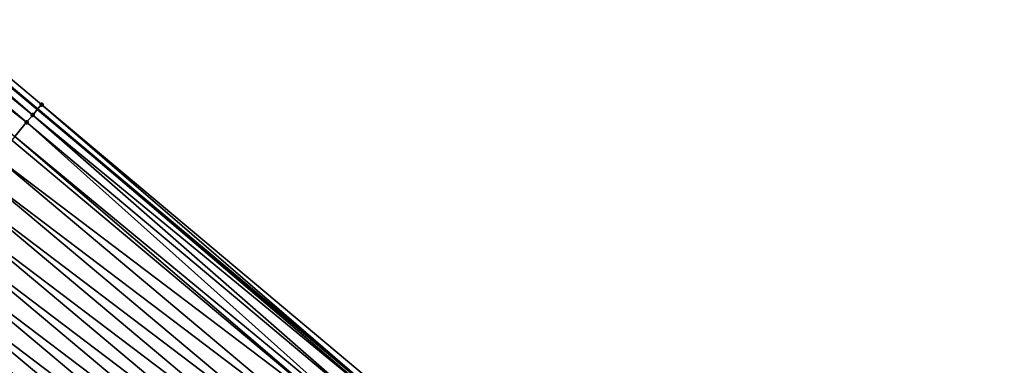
# Model space of a CAD drawing. Header units: feet. Extents: x 2007189 to 2022806, y 818621 to 837694.
# Tile 372 of 656: x 2016397 to 2016439, y 819444 to 819459. Entities that reach past the tile are written whole.
import ezdxf

# ---------------------------------------------------------------- set-up
doc = ezdxf.new("R2010")
doc.units = ezdxf.units.FT
doc.header["$MEASUREMENT"] = 0
for name, color, linetype, lineweight in [('EP_Travel Lane', 172, 'Continuous', 53), ('Road Shots', 141, 'Continuous', 100), ('Road X-Section', 40, 'Continuous', 13)]:
    doc.layers.add(name, color=color, linetype=linetype, lineweight=lineweight)
doc.layers.add('I-77-MM17-21_SB-Surface-Border', color=7, linetype='Continuous')
doc.layers.add('I-77-MM17-21_SB-Surface-TIN', color=7, linetype='Continuous')

msp = doc.modelspace()

# ---------------------------------------------------------------- linework, layer by layer
at = {"layer": 'EP_Travel Lane'}
msp.add_polyline3d([(2016183.28467098, 819634.8907298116, 265.2329252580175), (2016198.596788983, 819622.027194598, 265.4946617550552), (2016213.909148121, 819609.1634568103, 265.7324263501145), (2016229.221533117, 819596.2996972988, 265.9676188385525), (2016244.533497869, 819583.4362908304, 266.2445913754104), (2016259.891310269, 819570.5225203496, 266.5224277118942), (2016275.139457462, 819557.5830874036, 266.7775376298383), (2016290.339732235, 819544.7140810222, 267.0380516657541), (2016305.665004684, 819531.8657909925, 267.2780565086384), (2016320.990131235, 819519.0176232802, 267.5331981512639), (2016336.315276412, 819506.1694399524, 267.7863999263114), (2016351.640517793, 819493.3211759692, 268.0296295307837), (2016366.965729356, 819480.4729369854, 268.2759543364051), (2016382.290939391, 819467.6246992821, 268.5224309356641), (2016397.61622734, 819454.7763962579, 268.7608351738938), (2016412.941223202, 819441.9283381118, 269.0295195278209), (2016428.266222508, 819429.0802770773, 269.2978479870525), (2016443.593150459, 819416.2294417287, 269.5617281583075), (2016458.915161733, 819403.3778103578, 269.829784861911), (2016474.237198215, 819390.526157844, 270.0952103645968), (2016489.559565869, 819377.674227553, 270.3261203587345), (2016504.881901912, 819364.8223237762, 270.560315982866)], dxfattribs=at)
at = {"layer": 'I-77-MM17-21_SB-Surface-Border', "color": 3, "linetype": 'Continuous', "lineweight": -3}
msp.add_polyline3d([(2016183.460804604, 819635.1003761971, 265.2332455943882), (2016199.312859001, 819622.879429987, 265.4920209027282), (2016214.727341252, 819610.137190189, 265.7272301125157), (2016230.039247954, 819597.2725477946, 265.9470665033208), (2016245.994143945, 819585.1737806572, 266.1947624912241), (2016260.712779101, 819571.4899711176, 266.4927552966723), (2016276.284662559, 819558.9315827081, 266.7249549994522), (2016291.476702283, 819546.069253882, 266.9875041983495), (2016306.159110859, 819532.4549832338, 267.2693192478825), (2016321.162933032, 819519.223718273, 267.5321397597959), (2016337.130822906, 819507.1416154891, 267.7558890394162), (2016351.81332815, 819493.5272637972, 268.0276841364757), (2016367.138531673, 819480.6790315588, 268.2748428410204), (2016382.463761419, 819467.8307773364, 268.519275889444), (2016397.789036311, 819454.9824852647, 268.7590343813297), (2016413.114027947, 819442.1344306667, 269.0281571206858), (2016428.76037423, 819429.6694311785, 269.2843902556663), (2016444.087512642, 819416.8184214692, 269.5406476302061), (2016459.409492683, 819403.9668255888, 269.8124374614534), (2016474.73145874, 819391.1152414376, 270.0856816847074), (2016489.732447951, 819377.8802853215, 270.3232260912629), (2016505.054784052, 819365.0283907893, 270.5578926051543)], dxfattribs=at)
at = {"layer": 'I-77-MM17-21_SB-Surface-TIN', "color": 128, "linetype": 'Continuous', "lineweight": -3}
for points in [[(2016381.894603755, 819467.1520970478, 268.5296664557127), (2016397.409804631, 819454.5302200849, 268.7629862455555), (2016382.290939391, 819467.6246992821, 268.5224309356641)], [(2016382.463761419, 819467.8307773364, 268.519275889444), (2016382.290939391, 819467.6246992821, 268.5224309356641), (2016397.61622734, 819454.7763962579, 268.7608351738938)], [(2016397.409804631, 819454.5302200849, 268.7629862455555), (2016397.61622734, 819454.7763962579, 268.7608351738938), (2016382.290939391, 819467.6246992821, 268.5224309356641)], [(2016382.463761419, 819467.8307773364, 268.519275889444), (2016397.61622734, 819454.7763962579, 268.7608351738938), (2016397.789036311, 819454.9824852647, 268.7590343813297)], [(2016381.821203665, 819467.0645400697, 268.529344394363), (2016397.146552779, 819454.2161857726, 268.7614065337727), (2016381.894603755, 819467.1520970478, 268.5296664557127)], [(2016381.894603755, 819467.1520970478, 268.5296664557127), (2016397.146552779, 819454.2161857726, 268.7614065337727), (2016397.409804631, 819454.5302200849, 268.7629862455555)], [(2016381.346879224, 819466.4986153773, 268.521345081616), (2016397.146552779, 819454.2161857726, 268.7614065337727), (2016381.821203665, 819467.0645400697, 268.529344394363)], [(2016381.346879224, 819466.4986153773, 268.521345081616), (2016396.636812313, 819453.6079977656, 268.7524093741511), (2016397.146552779, 819454.2161857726, 268.7614065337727)], [(2016397.789036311, 819454.9824852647, 268.7590343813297), (2016397.61622734, 819454.7763962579, 268.7608351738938), (2016412.941223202, 819441.9283381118, 269.0295195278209)], [(2016397.789036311, 819454.9824852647, 268.7590343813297), (2016412.941223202, 819441.9283381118, 269.0295195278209), (2016413.114027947, 819442.1344306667, 269.0281571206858)], [(2016397.146552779, 819454.2161857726, 268.7614065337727), (2016412.471571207, 819441.3681087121, 269.0277513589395), (2016397.409804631, 819454.5302200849, 268.7629862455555)], [(2016397.409804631, 819454.5302200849, 268.7629862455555), (2016412.851474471, 819441.8213008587, 269.0302271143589), (2016397.61622734, 819454.7763962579, 268.7608351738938)], [(2016397.409804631, 819454.5302200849, 268.7629862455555), (2016412.471571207, 819441.3681087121, 269.0277513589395), (2016412.851474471, 819441.8213008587, 269.0302271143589)], [(2016412.851474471, 819441.8213008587, 269.0302271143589), (2016412.941223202, 819441.9283381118, 269.0295195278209), (2016397.61622734, 819454.7763962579, 268.7608351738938)], [(2016396.636812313, 819453.6079977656, 268.7524093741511), (2016412.062085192, 819440.8795182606, 269.0195383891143), (2016397.146552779, 819454.2161857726, 268.7614065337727)], [(2016397.146552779, 819454.2161857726, 268.7614065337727), (2016412.062085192, 819440.8795182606, 269.0195383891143), (2016412.471571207, 819441.3681087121, 269.0277513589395)], [(2016396.504210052, 819453.4497682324, 268.7491784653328), (2016411.829253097, 819440.6016705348, 269.0129710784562), (2016396.636812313, 819453.6079977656, 268.7524093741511)], [(2016396.636812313, 819453.6079977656, 268.7524093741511), (2016411.829253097, 819440.6016705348, 269.0129710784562), (2016412.062085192, 819440.8795182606, 269.0195383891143)], [(2016395.861912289, 819452.6833129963, 268.7322881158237), (2016411.829253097, 819440.6016705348, 269.0129710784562), (2016396.504210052, 819453.4497682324, 268.7491784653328)], [(2016395.219602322, 819451.9168679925, 268.7166632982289), (2016411.186976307, 819439.8351977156, 268.9939062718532), (2016395.861912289, 819452.6833129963, 268.7322881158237)], [(2016395.861912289, 819452.6833129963, 268.7322881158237), (2016411.186976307, 819439.8351977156, 268.9939062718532), (2016411.829253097, 819440.6016705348, 269.0129710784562)], [(2016394.577296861, 819451.1504192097, 268.700571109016), (2016410.544684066, 819439.0687378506, 268.9764436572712), (2016395.219602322, 819451.9168679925, 268.7166632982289)], [(2016395.219602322, 819451.9168679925, 268.7166632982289), (2016410.544684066, 819439.0687378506, 268.9764436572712), (2016411.186976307, 819439.8351977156, 268.9939062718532)], [(2016393.935010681, 819450.3839542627, 268.6824796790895), (2016409.902379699, 819438.3022881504, 268.9602382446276), (2016394.577296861, 819451.1504192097, 268.700571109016)], [(2016394.577296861, 819451.1504192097, 268.700571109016), (2016409.902379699, 819438.3022881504, 268.9602382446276), (2016410.544684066, 819439.0687378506, 268.9764436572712)], [(2016393.292725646, 819449.6174883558, 268.6642695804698), (2016409.260083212, 819437.535831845, 268.9432158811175), (2016393.935010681, 819450.3839542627, 268.6824796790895)], [(2016393.935010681, 819450.3839542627, 268.6824796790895), (2016409.260083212, 819437.535831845, 268.9432158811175), (2016409.902379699, 819438.3022881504, 268.9602382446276)], [(2016392.650451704, 819448.8510131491, 268.6449092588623), (2016408.617783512, 819436.769378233, 268.926526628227), (2016393.292725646, 819449.6174883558, 268.6642695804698)], [(2016393.292725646, 819449.6174883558, 268.6642695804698), (2016408.617783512, 819436.769378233, 268.926526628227), (2016409.260083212, 819437.535831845, 268.9432158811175)], [(2016392.008179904, 819448.0845361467, 268.6253268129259), (2016407.975476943, 819436.0029303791, 268.9105495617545), (2016392.650451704, 819448.8510131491, 268.6449092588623)], [(2016392.650451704, 819448.8510131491, 268.6449092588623), (2016407.975476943, 819436.0029303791, 268.9105495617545), (2016408.617783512, 819436.769378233, 268.926526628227)], [(2016391.365896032, 819447.318069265, 268.6069961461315), (2016407.333180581, 819435.2364739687, 268.8935142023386), (2016392.008179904, 819448.0845361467, 268.6253268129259)], [(2016392.008179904, 819448.0845361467, 268.6253268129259), (2016407.333180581, 819435.2364739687, 268.8935142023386), (2016407.975476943, 819436.0029303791, 268.9105495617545)], [(2016390.723601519, 819446.5516113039, 268.5897687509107), (2016406.690878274, 819434.4700225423, 268.8770952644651), (2016391.365896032, 819447.318069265, 268.6069961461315)], [(2016391.365896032, 819447.318069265, 268.6069961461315), (2016406.690878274, 819434.4700225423, 268.8770952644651), (2016407.333180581, 819435.2364739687, 268.8935142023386)], [(2016390.723601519, 819446.5516113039, 268.5897687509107), (2016390.081314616, 819445.7851467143, 268.5717396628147), (2016406.048581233, 819433.7035667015, 268.8601303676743)], [(2016390.723601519, 819446.5516113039, 268.5897687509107), (2016406.048581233, 819433.7035667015, 268.8601303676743), (2016406.690878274, 819434.4700225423, 268.8770952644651)], [(2016389.439067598, 819445.0186491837, 268.5496002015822), (2016404.764020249, 819432.1706272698, 268.8227684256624), (2016389.878404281, 819445.5429852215, 268.5649654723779)], [(2016389.878404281, 819445.5429852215, 268.5649654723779), (2016405.406293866, 819432.9371024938, 268.8421491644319), (2016390.081314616, 819445.7851467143, 268.5717396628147)], [(2016389.878404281, 819445.5429852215, 268.5649654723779), (2016404.764020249, 819432.1706272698, 268.8227684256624), (2016405.406293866, 819432.9371024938, 268.8421491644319)], [(2016406.048581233, 819433.7035667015, 268.8601303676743), (2016390.081314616, 819445.7851467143, 268.5717396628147), (2016405.406293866, 819432.9371024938, 268.8421491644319)], [(2016388.796815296, 819444.2521558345, 268.5279960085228), (2016404.764020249, 819432.1706272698, 268.8227684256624), (2016389.439067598, 819445.0186491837, 268.5496002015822)], [(2016388.154501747, 819443.4857138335, 268.5127425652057), (2016404.121739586, 819431.404157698, 268.8041052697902), (2016388.796815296, 819444.2521558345, 268.5279960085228)], [(2016388.796815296, 819444.2521558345, 268.5279960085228), (2016404.121739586, 819431.404157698, 268.8041052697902), (2016404.764020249, 819432.1706272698, 268.8227684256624)]]:
    msp.add_3dface(points, dxfattribs=at)
at = {"layer": 'Road Shots', "lineweight": 100}
for p in [(2016397.789036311, 819454.9824852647, 268.7590343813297), (2016397.409804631, 819454.5302200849, 268.7629862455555), (2016397.146552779, 819454.2161857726, 268.7614065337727)]:
    msp.add_point(p, dxfattribs=at)
at = {"layer": 'Road X-Section', "extrusion": (0.7662579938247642, -0.6424097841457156, 0.012583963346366), "elevation": 1018658.408218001, "flags": 128}
msp.add_lwpolyline([(1923419.898014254, -12550.99483995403), (1923419.307793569, -12550.99088777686), (1923418.898014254, -12550.99246761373), (1923418.104460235, -12551.00146548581), (1923417.898014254, -12551.00469665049), (1923416.898014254, -12551.02158833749), (1923415.898014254, -12551.03721439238), (1923414.898014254, -12551.05330785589), (1923413.898014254, -12551.07140071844), (1923412.898014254, -12551.08961225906), (1923411.898014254, -12551.10897411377), (1923410.898014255, -12551.12855811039), (1923409.898014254, -12551.14689022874), (1923408.898014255, -12551.16411898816), (1923407.898014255, -12551.18214949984), (1923407.582079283, -12551.1889242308), (1923406.898014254, -12551.20429071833), (1923405.898014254, -12551.22589662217), (1923404.898014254, -12551.24115127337), (1923403.898014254, -12551.25340152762), (1923402.898014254, -12551.26537354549), (1923401.898014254, -12551.27803490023), (1923400.898014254, -12551.29136565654), (1923399.898014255, -12551.3049499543), (1923398.898014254, -12551.31838079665), (1923397.898014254, -12551.33216029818), (1923396.898014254, -12551.34813472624), (1923395.898014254, -12551.36362291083), (1923394.898014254, -12551.37770912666), (1923393.898014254, -12551.3970457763), (1923392.898014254, -12551.42262347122), (1923392.676936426, -12551.42869005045)], dxfattribs=at)

doc.saveas('drawing.dxf')
